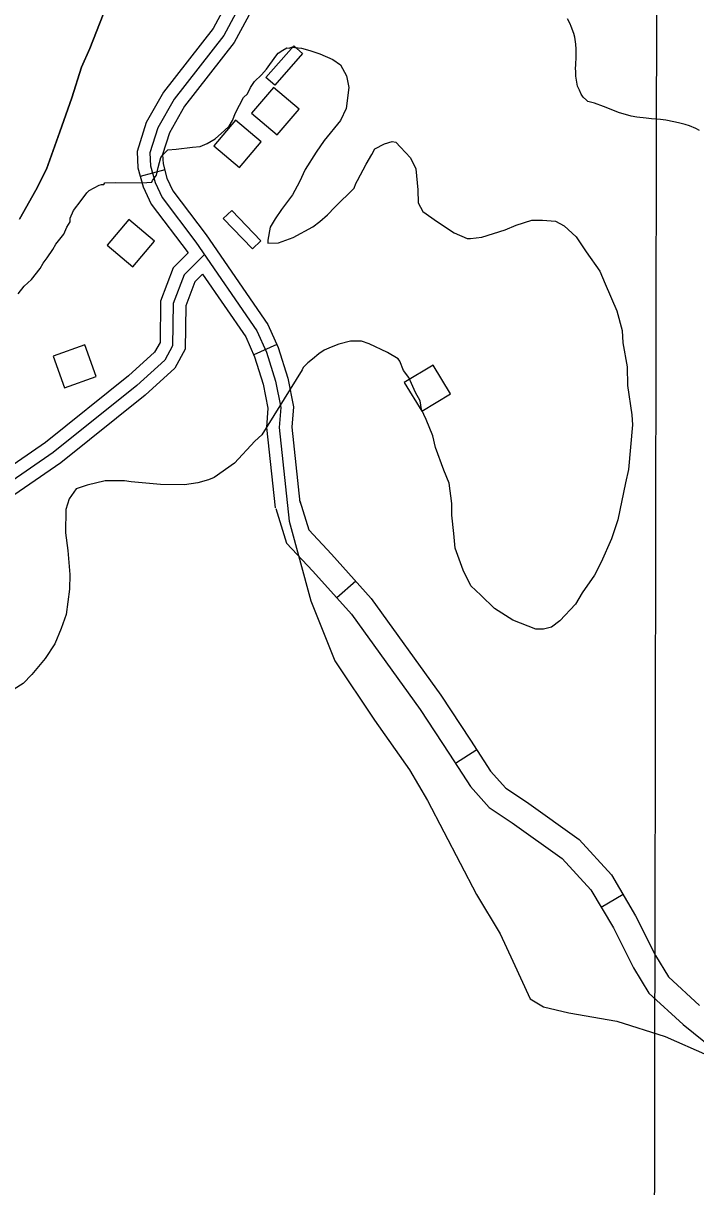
# Model space of a CAD drawing. Extents: x 3192986 to 3230865, y 867483 to 892886.
# Drawn here: x 3217366 to 3218165, y 882998 to 884380 of the extents above; entities that cross this region are included whole.
import ezdxf

# ---------------------------------------------------------------- set-up
doc = ezdxf.new("R2010")
doc.units = 0
for name, color, linetype in [('V-BLDG-OTLN', 7, 'Continuous'), ('V-GRID-MAJR', 7, 'Continuous'), ('V-ROAD-CNTR', 7, 'Continuous'), ('V-SITE-VEGE', 7, 'Continuous'), ('V-TOPO-SHOR', 7, 'Continuous')]:
    doc.layers.add(name, color=color, linetype=linetype)

msp = doc.modelspace()

# ---------------------------------------------------------------- linework, layer by layer
at = {"layer": 'V-BLDG-OTLN'}
for points in [[(3217654.0176549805, 884315.461341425), (3217687.0475889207, 884352.9982663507), (3217697.5575679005, 884343.7502848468), (3217664.527633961, 884306.2133599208)], [(3217662.965637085, 884303.6223651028), (3217637.081688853, 884273.1264260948), (3217667.577627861, 884247.2424778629), (3217693.461576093, 884277.7374168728)], [(3217617.933727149, 884264.7714428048), (3217592.049778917, 884234.2755037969), (3217622.5457179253, 884208.391555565), (3217648.429666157, 884238.8864945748)], [(3217491.310980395, 884146.612679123), (3217465.427032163, 884116.116740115), (3217495.922971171, 884090.2327918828), (3217521.8069194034, 884120.727730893)], [(3217638.1026868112, 884111.7787487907), (3217603.384756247, 884147.7596768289), (3217613.459736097, 884157.4806573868), (3217648.176666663, 884121.4987293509)], [(3217401.2832178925, 883984.2893262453), (3217414.7960336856, 883946.642049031), (3217452.444290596, 883960.154664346), (3217438.9306955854, 883997.8031217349)], [(3217818.413326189, 883952.9360664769), (3217839.199284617, 883918.7621348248), (3217873.374216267, 883939.5480932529), (3217852.587257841, 883973.7230249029)]]:
    msp.add_lwpolyline(points, close=True, dxfattribs=at)
at = {"layer": 'V-GRID-MAJR'}
msp.add_spline([(3218098.305, 872881.337), (3218108.882, 878940.914), (3218119.463, 885003.5750000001), (3218130.045, 891066.2810000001), (3218130.0500000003, 891069.3200000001)], degree=3, dxfattribs=at)
at = {"layer": 'V-ROAD-CNTR'}
for p, q in [((3217533.811895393, 884205.5885611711), (3217504.844953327, 884197.7825767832)), ((3217666.9896290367, 883998.273975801), (3217639.6636836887, 883985.8920005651)), ((3217760.8186588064, 883717.0447108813), (3217738.462469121, 883697.0396919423)), ((3217904.4917519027, 883516.5950951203), (3217879.3464039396, 883500.2332041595)), ((3218078.3604753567, 883344.6722040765), (3218052.5487331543, 883329.3831895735))]:
    msp.add_line(p, q, dxfattribs=at)
for points in [[(3217414.161134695, 884702.967566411), (3217461.198040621, 884706.5115593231), (3217513.569935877, 884708.0465562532), (3217534.413894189, 884702.0105683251), (3217551.175860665, 884686.7875987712), (3217572.0518189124, 884660.2876517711), (3217608.940745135, 884603.3467656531), (3217630.155702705, 884544.923882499), (3217633.438696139, 884530.0769121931), (3217633.2146965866, 884502.7649668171), (3217621.9457191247, 884451.5180693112), (3217615.469732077, 884418.7191349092), (3217591.287780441, 884373.371225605), (3217532.4048982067, 884297.9683764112), (3217511.875939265, 884261.719448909), (3217501.0259609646, 884227.6175171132), (3217502.0599588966, 884208.1185561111), (3217508.161946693, 884185.4736014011), (3217517.869927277, 884164.8986425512), (3217561.807839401, 884107.023758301)], [(3217635.0236929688, 884619.4117335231), (3217659.023644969, 884553.3178657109), (3217663.464636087, 884533.2329058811), (3217663.1886366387, 884499.384973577), (3217651.315660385, 884445.3900815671), (3217644.037674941, 884408.535155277), (3217616.533729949, 884356.9592584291), (3217557.4148481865, 884281.2544098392), (3217539.5178839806, 884249.6514730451), (3217531.273900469, 884223.7395248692), (3217531.8498993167, 884212.868546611), (3217536.4338901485, 884195.8595806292), (3217543.661875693, 884180.5386112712), (3217583.142796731, 884128.5357152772), (3217656.303650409, 884021.857928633), (3217668.7416255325, 883994.4049835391), (3217680.1016028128, 883958.309055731), (3217686.7595894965, 883924.1541240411), (3217684.769593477, 883899.9121725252), (3217694.4940362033, 883810.5522731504)], [(3217629.753703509, 884413.6271450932), (3217603.9107551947, 884365.165242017), (3217544.909873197, 884289.611393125), (3217525.6969116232, 884255.6854609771), (3217516.1499307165, 884225.6785209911), (3217516.954929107, 884210.4935513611), (3217522.2979184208, 884190.6665910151), (3217530.7659014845, 884172.7186269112), (3217570.976821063, 884119.753732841), (3217643.185676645, 884014.4639434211), (3217654.7056536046, 883989.0389942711), (3217665.5406319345, 883954.611063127), (3217671.640619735, 883923.3171257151), (3217669.7026236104, 883899.712172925)], [(3217561.807839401, 884107.023758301), (3217543.9218751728, 884089.2697938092), (3217528.979905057, 884049.690872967), (3217528.273906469, 884000.5609712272), (3217521.872919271, 883988.9529944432), (3217490.953981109, 883960.7550508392), (3217392.370178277, 883881.7022089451), (3217165.268632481, 883725.398521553)], [(3217581.081800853, 884105.019762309), (3217556.803849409, 884080.920810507), (3217543.940875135, 884046.849878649), (3217543.218876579, 883996.598979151), (3217533.810895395, 883979.5400132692), (3217500.7099615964, 883949.351073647), (3217401.326160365, 883869.6572330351), (3217174.0166149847, 883713.2095459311)], [(3217578.883805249, 884081.702808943), (3217569.6858236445, 884072.5718272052), (3217558.901845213, 884044.008884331), (3217558.163846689, 883992.6369870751), (3217545.7488715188, 883970.1270320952), (3217510.465942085, 883937.9470964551), (3217410.282142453, 883857.6122571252), (3217182.764597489, 883701.0205703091)], [(3217578.883805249, 884081.702808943), (3217630.067702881, 884007.0699582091), (3217640.669681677, 883983.673005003), (3217650.979661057, 883950.9130705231), (3217656.521649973, 883922.4801273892), (3217654.635653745, 883899.512173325), (3217664.997098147, 883804.3023554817)], [(3217669.7026236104, 883899.712172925), (3217681.822599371, 883788.341395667), (3217707.367548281, 883693.5585852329), (3217736.124490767, 883622.4637274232), (3217782.915397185, 883551.8208687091), (3217824.5133139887, 883492.7459868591), (3217846.192270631, 883456.5720592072), (3217904.1261547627, 883344.5822831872), (3217932.1890986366, 883298.1993759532), (3217947.4220681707, 883265.735440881), (3217968.067026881, 883220.9135305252), (3217983.978995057, 883211.3655496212), (3218013.985935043, 883204.0915641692), (3218070.950821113, 883194.2465838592), (3218128.556705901, 883175.9036205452), (3218178.540605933, 883153.9946643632)], [(3217694.3076138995, 883812.2532300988), (3217705.179979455, 883777.7882162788), (3217732.016605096, 883749.2318424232), (3217779.2254534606, 883696.474583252), (3217861.9348650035, 883581.49966148), (3217897.1223458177, 883527.9205758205), (3217921.0331947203, 883491.1738075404), (3217938.9992488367, 883471.1064500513), (3217963.691573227, 883454.7773953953), (3218026.2261252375, 883410.2823661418), (3218064.4466008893, 883368.1623604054), (3218093.2524921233, 883319.5306949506), (3218116.9304331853, 883272.3075322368), (3218132.5323395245, 883246.8389198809), (3218169.353885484, 883213.0749027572)], [(3217665.697436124, 883803.227836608), (3217678.6297070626, 883762.2329956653), (3217709.9045856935, 883728.9539561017), (3217755.8045465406, 883677.6594167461), (3217837.2091349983, 883564.4983385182), (3217872.0116541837, 883511.5054241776), (3217897.144805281, 883472.8801924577), (3217919.2267511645, 883448.2155499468), (3217946.7164267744, 883430.0366046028), (3218006.189874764, 883387.7196338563), (3218040.1853991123, 883350.2556395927), (3218066.9055078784, 883305.1453050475), (3218090.6835668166, 883257.7224677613), (3218109.1516604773, 883227.5750801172), (3218149.790114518, 883190.3110972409), (3218197.070490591, 883152.2512336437)]]:
    msp.add_lwpolyline(points, dxfattribs=at)
at = {"layer": 'V-SITE-VEGE'}
for p, q in [((3217460.79, 884390.3359999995), (3217445.0100000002, 884349.7709999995)), ((3218015.339, 884379.2599999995), (3218012.2370000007, 884385.1499999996)), ((3218016.8880000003, 884376.0509999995), (3218015.339, 884379.2599999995)), ((3218019.691, 884367.7749999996), (3218016.8880000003, 884376.0509999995)), ((3218020.953, 884363.2429999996), (3218019.691, 884367.7749999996)), ((3217681.573, 884350.3789999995), (3217684.342, 884351.2559999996)), ((3217684.342, 884351.2559999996), (3217696.269, 884350.1659999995)), ((3218022.163, 884354.9889999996), (3218020.953, 884363.2429999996)), ((3218022.612, 884349.1399999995), (3218022.163, 884354.9889999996)), ((3217445.0100000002, 884349.7709999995), (3217435.094, 884327.5199999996)), ((3217654.572, 884325.0459999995), (3217665.816, 884340.4999999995)), ((3217665.816, 884340.4999999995), (3217668.625, 884344.1329999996)), ((3217668.625, 884344.1329999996), (3217674.188, 884347.7269999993)), ((3217674.188, 884347.7269999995), (3217678.818, 884350.4159999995)), ((3217678.818, 884350.4159999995), (3217681.573, 884350.3789999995)), ((3217696.269, 884350.1659999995), (3217706.329, 884347.2659999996)), ((3217706.329, 884347.2659999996), (3217718.218, 884343.4199999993)), ((3217718.218, 884343.4199999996), (3217733.733, 884336.7679999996)), ((3218022.378, 884332.9409999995), (3218022.7080000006, 884337.4499999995)), ((3218022.7660000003, 884341.4339999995), (3218022.612, 884349.1399999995)), ((3218022.708, 884337.4499999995), (3218022.7660000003, 884341.4339999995)), ((3217435.094, 884327.5199999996), (3217423.375, 884291.2949999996)), ((3217648.971, 884318.6969999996), (3217654.572, 884325.0459999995)), ((3217733.733, 884336.7679999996), (3217742.824, 884330.2089999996)), ((3217742.824, 884330.2089999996), (3217749.986, 884317.2449999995)), ((3218021.748, 884326.0449999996), (3218022.342, 884330.2839999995)), ((3218022.227, 884322.3179999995), (3218021.748, 884326.0449999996)), ((3218022.342, 884330.2839999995), (3218022.378, 884332.9409999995)), ((3217635.8880000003, 884303.2689999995), (3217640.586, 884310.5499999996)), ((3217640.586, 884310.5499999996), (3217648.971, 884318.6969999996)), ((3217749.986, 884317.2449999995), (3217752.544, 884303.4309999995)), ((3218022.417, 884317.0009999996), (3218022.2270000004, 884322.3179999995)), ((3218022.878, 884312.2129999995), (3218022.417, 884317.0009999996)), ((3218024.103, 884305.0219999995), (3218022.878, 884312.2129999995)), ((3217627.452, 884291.4479999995), (3217632.11, 884295.9739999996)), ((3217632.11, 884295.9739999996), (3217635.8880000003, 884303.2689999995)), ((3217752.544, 884303.4309999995), (3217749.433, 884278.6769999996)), ((3218026.4250000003, 884300.2089999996), (3218024.103, 884305.0219999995)), ((3218028.486, 884295.6629999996), (3218026.4250000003, 884300.2089999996)), ((3217423.375, 884291.2949999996), (3217409.1950000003, 884250.7049999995)), ((3217618.005, 884273.2149999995), (3217627.452, 884291.4479999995)), ((3218031.0870000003, 884291.9069999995), (3218028.486, 884295.6629999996)), ((3218034.757, 884288.4009999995), (3218031.0870000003, 884291.9069999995)), ((3218036.592, 884286.7809999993), (3218034.757, 884288.4009999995)), ((3218044.534, 884284.8079999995), (3218036.592, 884286.7809999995)), ((3218055.1010000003, 884280.9379999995), (3218044.534, 884284.8079999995)), ((3217614.2, 884264.0829999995), (3217618.005, 884273.2149999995)), ((3217749.433, 884278.6769999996), (3217742.796, 884264.0749999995)), ((3218074.1210000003, 884273.4909999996), (3218055.1010000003, 884280.9379999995)), ((3218081.261, 884271.2649999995), (3218074.1210000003, 884273.4909999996)), ((3218087.878, 884269.5749999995), (3218081.261, 884271.2649999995)), ((3218094.767, 884268.4139999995), (3218087.878, 884269.5749999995)), ((3218105.642, 884267.1959999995), (3218094.767, 884268.4139999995)), ((3217604.845, 884252.2759999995), (3217610.436, 884257.7069999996)), ((3217610.436, 884257.7069999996), (3217614.2, 884264.0829999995)), ((3217742.796, 884264.0749999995), (3217723.168, 884240.4729999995)), ((3218112.269, 884266.3049999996), (3218105.642, 884267.1959999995)), ((3218122.882, 884265.3549999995), (3218112.269, 884266.3049999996)), ((3218129.2430000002, 884264.4659999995), (3218122.882, 884265.3549999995)), ((3218138.5160000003, 884262.7389999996), (3218129.2430000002, 884264.4659999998)), ((3218144.079, 884261.5959999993), (3218138.5160000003, 884262.7389999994)), ((3218152.019, 884259.6219999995), (3218144.079, 884261.5959999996)), ((3218157.307, 884257.9529999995), (3218152.019, 884259.6219999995)), ((3218164.702, 884254.9259999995), (3218157.307, 884257.9529999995)), ((3218169.177, 884252.2039999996), (3218164.7020000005, 884254.9259999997)), ((3217409.1950000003, 884250.7049999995), (3217393.364, 884206.5399999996)), ((3217584.418, 884236.9549999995), (3217593.681, 884242.3329999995)), ((3217593.681, 884242.3329999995), (3217604.8450000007, 884252.2759999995)), ((3217531.874, 884223.9319999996), (3217537.463, 884229.3629999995)), ((3217537.463, 884229.3629999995), (3217547.578, 884230.1349999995)), ((3217547.578, 884230.1349999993), (3217566.903, 884232.6129999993)), ((3217566.903, 884232.6129999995), (3217576.1010000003, 884233.3999999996)), ((3217576.1010000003, 884233.3999999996), (3217584.418, 884236.9549999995)), ((3217713.786, 884226.8299999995), (3217700.625, 884205.8949999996)), ((3217723.168, 884240.4729999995), (3217713.786, 884226.8299999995)), ((3217779.881, 884224.0439999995), (3217783.645, 884230.4219999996)), ((3217783.645, 884230.4219999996), (3217794.758, 884236.6909999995)), ((3217794.758, 884236.6909999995), (3217803.982, 884239.3139999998)), ((3217803.982, 884239.3139999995), (3217808.559, 884238.3289999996)), ((3217808.559, 884238.3289999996), (3217813.99, 884232.7399999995)), ((3217813.99, 884232.7399999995), (3217825.744, 884219.7129999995)), ((3217526.14, 884208.3979999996), (3217529.066, 884220.2959999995)), ((3217529.066, 884220.2959999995), (3217531.874000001, 884223.9319999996)), ((3217773.2800000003, 884212.1989999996), (3217779.881, 884224.0439999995)), ((3217825.744, 884219.7129999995), (3217831.988, 884206.7629999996)), ((3217393.364, 884206.5399999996), (3217380.609, 884181.5279999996)), ((3217519.488, 884192.8779999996), (3217524.1720000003, 884199.2409999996)), ((3217524.1720000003, 884199.2409999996), (3217526.14, 884208.3979999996)), ((3217700.625, 884205.8949999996), (3217693.986, 884191.2929999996)), ((3217762.903, 884193.0579999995), (3217773.2800000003, 884212.1989999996)), ((3217831.988, 884206.7629999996), (3217834.386, 884181.9289999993)), ((3217443.999, 884181.1019999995), (3217456.031, 884187.3589999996)), ((3217456.031, 884187.3589999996), (3217458.798, 884188.2369999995)), ((3217458.798, 884188.2369999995), (3217461.552, 884188.1979999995)), ((3217461.552, 884188.1979999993), (3217462.498, 884190.0229999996)), ((3217462.498, 884190.0229999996), (3217475.3680000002, 884190.7559999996)), ((3217475.3680000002, 884190.7559999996), (3217506.592, 884190.3079999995)), ((3217506.592, 884190.3079999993), (3217518.544, 884191.0549999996)), ((3217518.544, 884191.0549999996), (3217519.4880000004, 884192.8779999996)), ((3217693.986, 884191.2929999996), (3217685.4970000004, 884175.7999999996)), ((3217759.096, 884183.9279999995), (3217761.0130000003, 884189.4129999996)), ((3217761.0130000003, 884189.4129999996), (3217762.903, 884193.0579999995)), ((3217380.609, 884181.5279999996), (3217361.3170000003, 884147.0129999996)), ((3217434.645, 884169.2949999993), (3217441.2050000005, 884178.3859999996)), ((3217441.205, 884178.3859999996), (3217443.999, 884181.1019999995)), ((3217685.497, 884175.7999999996), (3217672.39, 884158.5349999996)), ((3217735.808, 884161.2999999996), (3217759.096, 884183.9279999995)), ((3217834.386, 884181.9289999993), (3217835.0810000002, 884166.3029999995)), ((3217425.29, 884157.4879999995), (3217434.645, 884169.2949999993)), ((3217672.39, 884158.5349999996), (3217664.886, 884147.6209999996)), ((3217727.411, 884152.2329999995), (3217735.808, 884161.2999999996)), ((3217835.0810000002, 884166.3029999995), (3217840.446, 884156.1219999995)), ((3217421.419, 884143.7669999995), (3217421.485, 884148.3579999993)), ((3217421.485, 884148.3579999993), (3217425.29, 884157.4879999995)), ((3217664.886, 884147.6209999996), (3217659.2290000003, 884137.5979999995)), ((3217709.751, 884137.7909999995), (3217718.109, 884144.1009999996)), ((3217718.109, 884144.1009999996), (3217727.411, 884152.2329999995)), ((3217840.446, 884156.1219999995), (3217857.723, 884143.9349999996)), ((3217857.723, 884143.9349999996), (3217877.7430000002, 884130.7889999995)), ((3217951.356, 884139.8349999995), (3217969.815, 884145.9989999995)), ((3217969.815, 884145.9989999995), (3217982.6720000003, 884145.8149999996)), ((3217982.6720000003, 884145.8149999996), (3217998.269, 884144.6719999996)), ((3217998.269, 884144.6719999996), (3218008.292, 884139.0179999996)), ((3217413.86, 884129.1789999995), (3217417.6550000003, 884137.3909999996)), ((3217417.6550000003, 884137.3909999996), (3217421.419, 884143.7669999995)), ((3217659.2290000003, 884137.5979999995), (3217656.251, 884122.0249999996)), ((3217686.609, 884125.2629999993), (3217709.751, 884137.7909999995)), ((3217877.7430000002, 884130.7889999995), (3217893.2640000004, 884124.1349999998)), ((3217910.736, 884125.7219999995), (3217938.419, 884134.5099999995)), ((3217938.419, 884134.5099999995), (3217951.356, 884139.8349999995)), ((3218008.292, 884139.0179999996), (3218022.8040000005, 884125.9489999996)), ((3217400.741, 884110.9969999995), (3217404.505, 884117.3719999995)), ((3217404.505, 884117.3719999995), (3217413.86, 884129.1789999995)), ((3217656.251, 884122.0249999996), (3217656.198, 884118.3509999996)), ((3217656.198, 884118.3509999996), (3217669.068, 884119.0859999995)), ((3217669.068, 884119.0859999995), (3217686.609, 884125.2629999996)), ((3217893.264, 884124.1349999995), (3217896.936, 884124.0809999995)), ((3217896.936, 884124.0809999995), (3217910.736, 884125.7219999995)), ((3218022.804, 884125.9489999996), (3218034.49, 884108.3299999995)), ((3217394.167, 884100.9859999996), (3217400.741, 884110.9969999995)), ((3218034.49, 884108.3299999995), (3218050.69, 884085.1349999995)), ((3217385.719, 884088.2499999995), (3217389.483, 884094.6229999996)), ((3217389.483, 884094.6229999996), (3217394.167, 884100.9859999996)), ((3217367.0470000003, 884067.3909999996), (3217375.432, 884075.5379999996)), ((3217375.432, 884075.5379999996), (3217385.719, 884088.2499999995)), ((3218050.69, 884085.1349999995), (3218056.9080000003, 884070.3479999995)), ((3217359.5700000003, 884058.3119999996), (3217367.0470000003, 884067.3909999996)), ((3218056.9080000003, 884070.3479999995), (3218071.139, 884037.9959999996)), ((3218071.139, 884037.9959999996), (3218077.2380000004, 884014.9459999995)), ((3218077.238, 884014.9459999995), (3218077.947, 884000.2389999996)), ((3217731.585, 883995.1049999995), (3217723.268, 883991.5509999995)), ((3217740.821, 883998.6479999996), (3217731.585, 883995.1049999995)), ((3217754.65, 884002.1229999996), (3217740.821, 883998.6479999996)), ((3217767.507, 884001.9389999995), (3217754.65, 884002.1229999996)), ((3217776.651, 883999.0509999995), (3217767.507, 884001.9389999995)), ((3217798.546, 883988.6329999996), (3217776.651, 883999.0509999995)), ((3218077.947, 884000.2389999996), (3218083.0480000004, 883971.6919999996)), ((3217709.336, 883980.7279999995), (3217703.759, 883976.2159999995)), ((3217716.774, 883987.0519999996), (3217709.336, 883980.7279999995)), ((3217723.268, 883991.5509999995), (3217716.774, 883987.0519999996)), ((3217811.2970000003, 883981.1019999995), (3217798.546, 883988.6329999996)), ((3217813.095, 883978.3209999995), (3217811.2970000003, 883981.1019999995)), ((3217817.5270000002, 883967.2349999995), (3217813.095, 883978.3209999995)), ((3217697.211, 883968.0419999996), (3217649.255, 883890.6569999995)), ((3217698.17, 883970.7849999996), (3217697.2110000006, 883968.0419999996)), ((3217703.759, 883976.2159999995), (3217698.17, 883970.7849999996)), ((3217823.8370000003, 883958.8769999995), (3217817.5270000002, 883967.2349999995)), ((3218083.048, 883971.6919999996), (3218083.651, 883949.6369999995)), ((3217831.853, 883941.3099999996), (3217823.8370000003, 883958.8769999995)), ((3217837.219, 883931.1309999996), (3217831.853, 883941.3099999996)), ((3218083.651, 883949.6369999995), (3218088.66, 883914.6609999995)), ((3217838.9080000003, 883921.0019999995), (3217837.219, 883931.1309999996)), ((3217844.248, 883908.9839999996), (3217838.9080000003, 883921.0019999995)), ((3217852.237, 883889.5789999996), (3217844.248, 883908.9839999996)), ((3218088.66, 883914.6609999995), (3218089.4050000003, 883902.7089999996)), ((3218089.4050000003, 883902.7089999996), (3218084.967, 883849.4979999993)), ((3217640.8850000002, 883883.4269999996), (3217616.627, 883857.1389999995)), ((3217649.255, 883890.6569999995), (3217640.8850000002, 883883.4269999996)), ((3217855.7120000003, 883875.7509999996), (3217852.237, 883889.5789999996)), ((3217865.432, 883848.9759999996), (3217855.7120000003, 883875.7509999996)), ((3217616.627, 883857.1389999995), (3217592.499, 883840.0319999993)), ((3217592.499, 883840.0319999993), (3217586.032, 883837.3699999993)), ((3217871.6350000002, 883833.2719999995), (3217865.432, 883848.9759999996)), ((3218084.967, 883849.4979999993), (3218081.0700000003, 883833.9389999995)), ((3217428.811, 883826.7669999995), (3217420.375, 883814.9459999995)), ((3217441.734, 883831.1739999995), (3217428.811, 883826.7669999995)), ((3217462.935, 883836.3799999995), (3217441.734, 883831.1739999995)), ((3217485.893, 883836.0509999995), (3217462.935, 883836.3799999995)), ((3217494.142, 883835.0139999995), (3217485.893, 883836.0509999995)), ((3217529.003, 883831.7579999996), (3217494.142, 883835.0139999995)), ((3217557.47, 883831.3489999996), (3217529.003, 883831.7579999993)), ((3217573.1210000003, 883833.8819999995), (3217557.47, 883831.3489999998)), ((3217586.032, 883837.3699999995), (3217573.1210000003, 883833.8819999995)), ((3217874.968, 883809.3409999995), (3217871.6350000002, 883833.2719999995)), ((3218081.0700000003, 883833.9389999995), (3218072.174, 883789.9769999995)), ((3217420.375, 883814.9459999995), (3217416.517, 883802.1419999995)), ((3217416.517, 883802.1419999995), (3217416.119, 883774.5919999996)), ((3217874.769, 883795.5639999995), (3217874.968, 883809.3409999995)), ((3217877.208, 883773.4859999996), (3217874.769, 883795.5639999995)), ((3218072.174, 883789.9769999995), (3218064.498, 883767.1229999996)), ((3217416.119, 883774.5919999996), (3217418.573, 883753.4299999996)), ((3217878.793, 883756.0109999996), (3217877.208, 883773.4859999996)), ((3218064.498, 883767.1229999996), (3218052.163, 883739.7459999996)), ((3217418.573, 883753.4299999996), (3217420.92, 883724.9219999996)), ((3217888.5270000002, 883730.1529999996), (3217878.793, 883756.0109999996)), ((3217897.446, 883711.6529999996), (3217888.5270000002, 883730.1529999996)), ((3218052.163, 883739.7459999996), (3218044.591, 883724.2379999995)), ((3217420.92, 883724.9219999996), (3217420.668, 883707.4769999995)), ((3218044.591, 883724.2379999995), (3218029.596, 883703.3279999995)), ((3217420.668, 883707.4769999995), (3217416.56, 883677.2219999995)), ((3217909.2260000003, 883700.4629999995), (3217897.446, 883711.6529999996)), ((3218029.596, 883703.3279999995), (3218022.051, 883689.6579999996)), ((3217925.5330000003, 883684.6129999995), (3217909.2260000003, 883700.4629999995)), ((3218022.051, 883689.6579999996), (3218003.394, 883669.7179999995)), ((3217416.56, 883677.2219999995), (3217410.813, 883660.7709999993)), ((3217947.375, 883670.5209999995), (3217925.5330000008, 883684.6129999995)), ((3217410.813, 883660.7709999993), (3217403.203, 883642.5089999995)), ((3217974.781, 883660.0249999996), (3217947.375, 883670.5209999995)), ((3217993.186, 883662.5159999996), (3217983.964, 883659.8919999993)), ((3218003.394, 883669.7179999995), (3217993.186, 883662.5159999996)), ((3217983.964, 883659.8919999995), (3217974.781, 883660.0249999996)), ((3217403.203, 883642.5089999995), (3217391.9320000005, 883625.2189999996)), ((3217391.932, 883625.2189999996), (3217376.044, 883606.1589999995)), ((3217376.044, 883606.1589999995), (3217365.7840000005, 883595.2839999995)), ((3217365.784, 883595.2839999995), (3217344.464, 883581.8099999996))]:
    msp.add_line(p, q, dxfattribs=at)
at = {"layer": 'V-TOPO-SHOR'}
msp.add_lwpolyline([(3217361.317000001, 884147.0129999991), (3217380.609000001, 884181.5279999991), (3217393.364000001, 884206.5399999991), (3217409.195000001, 884250.704999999), (3217423.375000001, 884291.2949999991), (3217435.094000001, 884327.5199999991), (3217445.010000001, 884349.770999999), (3217460.790000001, 884390.337999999)], dxfattribs=at)
msp.add_spline([(3220607.859, 883199.234), (3220556.554, 882928.6410000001), (3220515.6890000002, 882851.231), (3220465.551, 882706.223), (3220430.923, 882570.064), (3220379.248, 882505.821), (3220271.915, 882419.056), (3220211.6180000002, 882387.763), (3220155.863, 882347.319), (3220040.6380000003, 882280.214), (3219987.208, 882238.841), (3219928.259, 882210.245), (3219791.761, 882190.3150000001), (3219596.889, 882186.814), (3219449.881, 882236.6730000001), (3219382.387, 882236.897), (3219259.128, 882200.5650000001), (3219196.268, 882193.22), (3219122.127, 882181.5380000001), (3219059.986, 882164.79), (3218928.753, 882172.475), (3218797.403, 882170.013), (3218654.974, 882208.657), (3218507.423, 882274.968), (3218436.287, 882298.331), (3218372.668, 882345.7660000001), (3218248.092, 882507.748), (3218204.049, 882564.349), (3218139.835, 882611.104), (3218066.612, 882648.947), (3218002.735, 882654.037), (3217945.656, 882626.204), (3217854.0640000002, 882485.844), (3217751.097, 882382.8790000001), (3217706.67, 882304.251), (3217684.424, 882231.859), (3217658.752, 882027.827), (3217607.419, 881968.086), (3217545.776, 881963.921), (3217403.005, 881998.063), (3217345.413, 881975.02), (3217238.776, 881893.371), (3217179.333, 881868.532), (3217112.2120000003, 881868.338), (3216902.197, 881905.625), (3216773.338, 881906.4280000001), (3216626.1950000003, 881977), (3216554.806, 882004.185), (3216487.4960000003, 882014.314), (3216412.006, 882043.247), (3216346.7800000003, 882045.639), (3216318.974, 882038.145), (3216297.403, 882015.214), (3216166.63, 882007.721), (3216039.5840000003, 881975.8150000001), (3215984.971, 881942.681), (3215950.765, 881866.5480000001), (3215944.179, 881801.4890000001), (3215937.9560000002, 881733.157), (3215887.728, 881682.79), (3215768.6920000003, 881641.372), (3215640.787, 881623.24), (3215558.607, 881662.56), (3215466.928, 881717.145), (3215359.529, 881762.416), (3215352.572, 881880.675), (3215338.659, 881991.979), (3215296.921, 882158.934), (3215310.8340000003, 882249.367), (3215296.921, 882339.801), (3215331.703, 882409.366), (3215394.311, 882534.582), (3215429.093, 882687.6240000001), (3215456.919, 882785.014), (3215436.0500000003, 882840.666), (3215429.093, 882896.318), (3215430.02, 882941.2980000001), (3215392.311, 882993.6410000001), (3215270.524, 883089.46), (3215204.776, 883100.53), (3215141.576, 883148.336), (3215155.239, 883215.0430000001), (3215200.0300000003, 883290.398), (3215187.934, 883417.077), (3215237.31, 883490.8150000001), (3215287.529, 883538.3250000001), (3215287.725981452, 883538.4693301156)], degree=3, dxfattribs=at)

doc.saveas('drawing.dxf')
